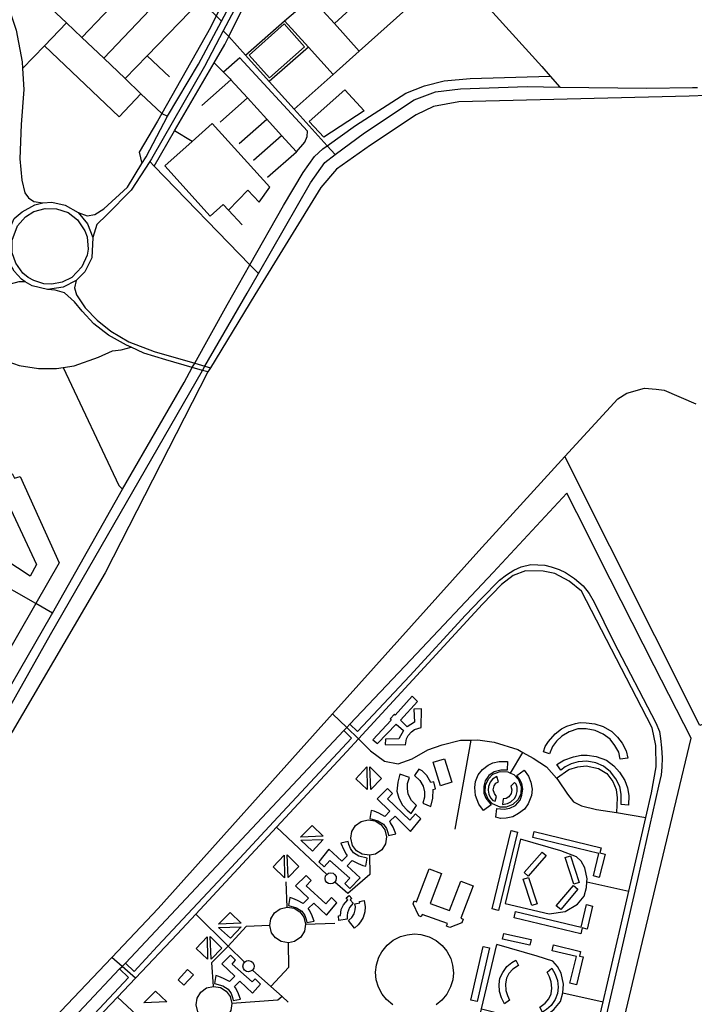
# Model space of a CAD drawing. Header units: millimetres. Extents: x 664923 to 767831, y 3118803 to 3207600.
# Tile 388 of 422: x 746788 to 748171, y 3146730 to 3148748. Entities that reach past the tile are written whole.
import ezdxf

# ---------------------------------------------------------------- set-up
doc = ezdxf.new("R2010")
doc.units = ezdxf.units.MM
for name, color, linetype in [('buildings', 5, 'Continuous'), ('parks', 8, 'Continuous'), ('roads_2', 2, 'Continuous'), ('roads_3', 3, 'Continuous')]:
    doc.layers.add(name, color=color, linetype=linetype)

msp = doc.modelspace()

# ---------------------------------------------------------------- linework, layer by layer
at = {"layer": 'buildings'}
for points in [[(747592.21, 3147361.87), (747557.83, 3147322.81), (747556.14, 3147324.67), (747547.1, 3147315.12), (747549.39, 3147312.83), (747511.9, 3147272.34), (747521.45, 3147264.82), (747559.72, 3147304.3), (747574.34, 3147291.04), (747565.37, 3147274.13), (747537.56, 3147273.29), (747537.28, 3147262.67), (747578.62, 3147262), (747580.48, 3147273.99), (747584.26, 3147281.33), (747590.99, 3147288.9), (747597.37, 3147293.21), (747611.01, 3147297.6), (747611.18, 3147335.6), (747596.1, 3147335.16), (747597.35, 3147308.53), (747581.8, 3147298.78), (747568.66, 3147312.24), (747603.66, 3147350.87), (747592.21, 3147361.87)], [(747861.26, 3147247.53), (747865.2, 3147258.42), (747871.68, 3147269.04), (747885.8, 3147284.23), (747898.3, 3147294.68), (747909.2, 3147300.09), (747927.06, 3147305.86), (747936.71, 3147307.46), (747949.03, 3147307.36), (747966.79, 3147304.93), (747984.23, 3147299.7), (748001.76, 3147289.5), (748013.52, 3147277.89), (748022.68, 3147265.65), (748031.16, 3147249.6), (748034.44, 3147234.55), (748018.86, 3147232.83), (748015.74, 3147246.78), (748008.03, 3147260.54), (747998.01, 3147273.55), (747984.09, 3147283.68), (747967.74, 3147291.42), (747949.33, 3147294.96), (747932.21, 3147294.4), (747914.1, 3147288.82), (747899.1, 3147279.8), (747888, 3147269.33), (747879.79, 3147258.41), (747874.12, 3147243.75), (747861.26, 3147247.53)], [(747650.4, 3147178.12), (747635.25, 3147226.38), (747658.43, 3147233.58), (747673.58, 3147185.33), (747650.4, 3147178.12)], [(747738.85, 3147127.11), (747728.72, 3147140.5), (747721.92, 3147157.92), (747721.17, 3147174.22), (747722.14, 3147186.9), (747727.74, 3147200.35), (747736.26, 3147211.14), (747747.97, 3147220.51), (747757.73, 3147224.79), (747770.66, 3147227.65), (747787.61, 3147227.87), (747786.9, 3147210.04), (747774.03, 3147210.17), (747760.57, 3147206.75), (747749.78, 3147199.04), (747742.22, 3147188.01), (747739.44, 3147176.92), (747739.05, 3147162.9), (747743.1, 3147152.64), (747754.19, 3147139.13), (747738.85, 3147127.11)], [(747889.08, 3147221.48), (747903.53, 3147230.22), (747923.08, 3147237.3), (747939, 3147240.89), (747951.18, 3147240.74), (747969.71, 3147237.74), (747990.53, 3147230.28), (748006.07, 3147219.17), (748017.7, 3147206.22), (748028.59, 3147189.17), (748033.71, 3147173.49), (748036.21, 3147158.44), (748035.96, 3147138.03), (748021.01, 3147139.89), (748020.85, 3147160.57), (748017.92, 3147176.7), (748010.2, 3147192.05), (747999.23, 3147206.38), (747984.49, 3147217.91), (747969.02, 3147225.2), (747950.34, 3147228.48), (747932.86, 3147227.29), (747918.18, 3147223.04), (747905.86, 3147217.06), (747896.98, 3147210.35), (747889.08, 3147221.48)], [(747500.43, 3147170.38), (747476.71, 3147192.55), (747499.34, 3147216.52), (747500.43, 3147170.38)], [(747507.64, 3147170.48), (747505.7, 3147216.98), (747529.59, 3147193.25), (747507.64, 3147170.48)], [(747630.72, 3147135.56), (747634.54, 3147152.33), (747635.45, 3147170.54), (747640.46, 3147171.86), (747636.9, 3147186.22), (747630.99, 3147184.71), (747622.65, 3147199.23), (747612.71, 3147208.48), (747606.25, 3147211.98), (747597.33, 3147198.81), (747608.04, 3147189.15), (747615.19, 3147176.93), (747617.56, 3147165.42), (747617.5, 3147154.79), (747614.31, 3147142.19), (747630.72, 3147135.56)], [(747766.25, 3147131.62), (747780.64, 3147129.89), (747792.5, 3147132.04), (747804.15, 3147137.46), (747813.5, 3147148.28), (747817.38, 3147158.97), (747819.04, 3147170.97), (747817.02, 3147182.77), (747812.88, 3147190.71), (747807.23, 3147199.16), (747822.05, 3147209.82), (747830.65, 3147197.89), (747835.83, 3147185.34), (747838.18, 3147171.37), (747836.81, 3147158.29), (747830.48, 3147140.87), (747822.36, 3147130.09), (747810.1, 3147121.12), (747798.75, 3147114.35), (747784.86, 3147111.48), (747773.38, 3147111.24), (747763.61, 3147113.88), (747766.25, 3147131.62)], [(747567.29, 3147201.99), (747562.75, 3147185.4), (747561.06, 3147167.25), (747564.91, 3147152.9), (747572.62, 3147138.03), (747582.16, 3147128.37), (747590.3, 3147121.18), (747601.35, 3147137.9), (747591.07, 3147148), (747584.44, 3147160.53), (747582.57, 3147172.12), (747583.08, 3147182.73), (747586.82, 3147195.18), (747567.29, 3147201.99)], [(747765.64, 3147197.34), (747757.01, 3147191.58), (747752.21, 3147185.49), (747748.56, 3147176.71), (747747.9, 3147168.93), (747749.45, 3147160.67), (747753.16, 3147153.26), (747757.64, 3147148.18), (747762.2, 3147146.38), (747765.54, 3147156.1), (747760.9, 3147162.54), (747758.69, 3147169.98), (747760.43, 3147178.18), (747763.88, 3147183.28), (747769.56, 3147186.4), (747765.64, 3147197.34)], [(747541.9, 3147172.66), (747520.53, 3147151.24), (747546.75, 3147126.1), (747536.07, 3147115.08), (747524.03, 3147121.66), (747514.47, 3147125.73), (747508.37, 3147127.37), (747505.6, 3147111.11), (747522.27, 3147106.46), (747533.38, 3147099.33), (747539.49, 3147090.46), (747542.33, 3147082.43), (747543.63, 3147076.27), (747558.82, 3147079.38), (747553.19, 3147093.4), (747548.12, 3147102.29), (747546.43, 3147105.35), (747557.61, 3147116.03), (747588.96, 3147084.48), (747610.09, 3147110.15), (747599.06, 3147120.67), (747587.74, 3147107.88), (747541.91, 3147151.19), (747552.19, 3147162.4), (747541.9, 3147172.66)], [(747777.74, 3147139.78), (747787.99, 3147141.51), (747794.87, 3147145.1), (747801.82, 3147151.63), (747805.63, 3147158.44), (747807.63, 3147166.62), (747807.3, 3147174.89), (747805.3, 3147181.35), (747801.9, 3147184.86), (747794.83, 3147177.35), (747796.41, 3147169.58), (747795.36, 3147161.9), (747790.39, 3147155.13), (747785.14, 3147151.88), (747778.67, 3147151.36), (747777.74, 3147139.78)], [(747410.19, 3147075.03), (747363.45, 3147073.05), (747387.29, 3147096.84), (747410.19, 3147075.03)], [(747756.3, 3146925.61), (747795, 3147086.43), (747808.35, 3147083.25), (747769.65, 3146922.45), (747756.3, 3146925.61)], [(747842.49, 3147084.26), (747979.53, 3147050.7), (747977.08, 3147040.83), (747987.86, 3147038.18), (747976.01, 3146990.28), (747963.91, 3146993.24), (747975.26, 3147039.05), (747839.53, 3147072.28), (747842.49, 3147084.26)], [(747410.29, 3147067.86), (747388.03, 3147044.23), (747363.92, 3147066.72), (747410.29, 3147067.86)], [(747464.84, 3146967.39), (747485.84, 3146989.17), (747459.19, 3147013.87), (747469.68, 3147025.07), (747481.84, 3147018.69), (747491.46, 3147014.78), (747497.6, 3147013.25), (747500.08, 3147029.55), (747483.32, 3147033.93), (747472.1, 3147040.87), (747465.84, 3147049.62), (747462.87, 3147057.6), (747461.44, 3147063.74), (747446.32, 3147060.37), (747452.19, 3147046.45), (747457.41, 3147037.65), (747459.15, 3147034.63), (747448.17, 3147023.75), (747421.76, 3147048.09), (747401.07, 3147022.06), (747412.29, 3147011.73), (747423.39, 3147024.72), (747464.46, 3146988.85), (747454.37, 3146977.47), (747464.84, 3146967.39)], [(747330.87, 3146989.73), (747307.15, 3147011.89), (747329.78, 3147035.87), (747330.87, 3146989.73)], [(747338.08, 3146989.82), (747336.14, 3147036.31), (747360.03, 3147012.6), (747338.08, 3146989.82)], [(747821.77, 3147000.31), (747858.8, 3147042.33), (747867.37, 3147034.85), (747830.33, 3146992.84), (747821.77, 3147000.31)], [(747924, 3146976.61), (747906.15, 3147031.33), (747916.71, 3147034.73), (747934.55, 3146980.03), (747924, 3146976.61)], [(747692.07, 3146907.02), (747697.23, 3146905.02), (747694.49, 3146897.46), (747669.36, 3146887.69), (747663.1, 3146890.64), (747664.74, 3146895.68), (747612.7, 3146914.21), (747610.66, 3146909.74), (747605.98, 3146911.56), (747594.11, 3146935.93), (747596.54, 3146942.3), (747601.57, 3146940.4), (747627.17, 3147007.73), (747652.67, 3146998.13), (747629.46, 3146937.1), (747668.89, 3146922.26), (747691.91, 3146982.8), (747717.27, 3146973.26), (747692.07, 3146907.02)], [(747374.91, 3146994.19), (747353.54, 3146972.78), (747379.76, 3146947.63), (747369.07, 3146936.62), (747357.03, 3146943.19), (747347.48, 3146947.26), (747341.38, 3146948.91), (747338.6, 3146932.65), (747355.29, 3146927.99), (747366.38, 3146920.86), (747372.49, 3146912), (747375.33, 3146903.96), (747376.64, 3146897.81), (747391.83, 3146900.92), (747386.2, 3146914.94), (747381.13, 3146923.82), (747379.43, 3146926.88), (747390.61, 3146937.57), (747416.6, 3146912.79), (747437.72, 3146938.45), (747426.7, 3146948.97), (747415.36, 3146936.17), (747374.92, 3146972.73), (747385.21, 3146983.94), (747374.91, 3146994.19)], [(747837.52, 3146932.78), (747820.13, 3146986.92), (747830.99, 3146990.37), (747848.38, 3146936.23), (747837.52, 3146932.78)], [(747887.56, 3146932.3), (747922.86, 3146973.92), (747932.13, 3146966.15), (747896.83, 3146924.52), (747887.56, 3146932.3)], [(747441.99, 3146901.92), (747441.06, 3146911.55), (747445.81, 3146911.96), (747447.02, 3146924.18), (747451.37, 3146933.82), (747460.31, 3146944.03), (747456.9, 3146948.12), (747463.31, 3146953.29), (747468.48, 3146946.72), (747465.33, 3146944.14), (747471.14, 3146937.45), (747463.94, 3146928.3), (747459.9, 3146917.95), (747459.19, 3146912.26), (747459.14, 3146904.79), (747441.99, 3146901.92)], [(747462.07, 3146901.92), (747468.66, 3146907.88), (747473.74, 3146915.83), (747475.84, 3146923.61), (747476.16, 3146930.09), (747475.01, 3146935.89), (747484.87, 3146937.92), (747484.27, 3146940.93), (747493.93, 3146943.19), (747495.94, 3146930.12), (747495.1, 3146919.86), (747491.63, 3146907.83), (747486.8, 3146899.41), (747481.75, 3146893.38), (747473.95, 3146886.45), (747462.07, 3146901.92)], [(747804.5, 3146920.59), (747938.52, 3146888.08), (747949.89, 3146934.46), (747962.36, 3146931.44), (747950.8, 3146884.33), (747941.02, 3146886.69), (747938, 3146874.42), (747801.31, 3146907.58), (747804.5, 3146920.59)], [(747241.98, 3146896.27), (747195.24, 3146894.29), (747219.08, 3146918.08), (747241.98, 3146896.27)], [(747242.08, 3146889.1), (747219.82, 3146865.47), (747195.7, 3146887.96), (747242.08, 3146889.1)], [(747173.21, 3146822.61), (747149.48, 3146844.78), (747172.12, 3146868.75), (747173.21, 3146822.61)], [(747180.41, 3146822.71), (747178.48, 3146869.21), (747202.37, 3146845.49), (747180.41, 3146822.71)], [(747779.97, 3146875.06), (747836.07, 3146863.01), (747833.55, 3146851.37), (747777.44, 3146863.42), (747779.97, 3146875.06)], [(747712.47, 3146738.88), (747737.97, 3146848.88), (747750.83, 3146845.93), (747725.33, 3146735.94), (747712.47, 3146738.88)], [(747881.86, 3146851.87), (747937.61, 3146838.7), (747935.32, 3146829.1), (747942.75, 3146827.35), (747929.14, 3146770.43), (747915.82, 3146773.58), (747928.9, 3146828.24), (747879.03, 3146840.03), (747881.86, 3146851.87)], [(747220.22, 3146830.85), (747202.33, 3146812.85), (747228.56, 3146787.69), (747217.88, 3146776.68), (747205.84, 3146783.26), (747196.27, 3146787.32), (747190.17, 3146788.96), (747187.4, 3146772.7), (747204.08, 3146768.05), (747215.19, 3146760.92), (747221.29, 3146752.07), (747224.13, 3146744.02), (747225.45, 3146737.86), (747240.62, 3146740.98), (747235, 3146755), (747229.93, 3146763.88), (747228.24, 3146766.94), (747239.41, 3146777.63), (747265.39, 3146752.84), (747281.44, 3146771.74), (747270.4, 3146782.25), (747264.17, 3146776.23), (747223.72, 3146812.8), (747230.51, 3146820.59), (747220.22, 3146830.85)], [(747781.92, 3146731.29), (747775.64, 3146743.42), (747771.67, 3146756.81), (747770.69, 3146770.8), (747772.34, 3146783.76), (747778.11, 3146795.44), (747786.6, 3146807.74), (747796.69, 3146815.57), (747804.8, 3146820.5), (747810.21, 3146809.87), (747798.89, 3146802.28), (747790.86, 3146793.67), (747785.74, 3146783.49), (747783.66, 3146771.88), (747784.35, 3146758.84), (747787.58, 3146748.42), (747792.15, 3146739), (747781.92, 3146731.29)], [(747878.8, 3146804.14), (747885.59, 3146792.29), (747890.13, 3146779.09), (747891.71, 3146765.14), (747890.62, 3146752.12), (747885.35, 3146740.2), (747877.38, 3146727.57), (747867.63, 3146719.31), (747859.75, 3146714.05), (747853.87, 3146724.45), (747864.87, 3146732.5), (747872.52, 3146741.44), (747877.2, 3146751.82), (747878.79, 3146763.51), (747877.55, 3146776.52), (747873.88, 3146786.78), (747868.9, 3146796.01), (747878.8, 3146804.14)], [(747089.29, 3146735.21), (747042.55, 3146733.25), (747066.38, 3146757.03), (747089.29, 3146735.21)]]:
    msp.add_lwpolyline(points, close=True, dxfattribs=at)
at = {"layer": 'parks'}
for points in [[(747258.12, 3148675.25), (747299.77, 3148628.71), (747371.94, 3148692.61), (747330.3, 3148739.17), (747258.12, 3148675.25)], [(747381.13, 3148539.31), (747454.64, 3148603.98), (747493.84, 3148560.93), (747411.59, 3148507.24), (747381.13, 3148539.31)], [(746794.56, 3148228.64), (746779.66, 3148249.27), (746772.7, 3148270.47), (746772.5, 3148296.05), (746783.46, 3148325.16), (746799.59, 3148343.61), (746816.92, 3148354.55), (746840.44, 3148361.22), (746863.66, 3148360.59), (746886.97, 3148352.51), (746906.27, 3148337.98), (746921.55, 3148315.37), (746925.93, 3148302.63), (746927.99, 3148277.74), (746926.06, 3148265.63), (746915.58, 3148241.39), (746894.66, 3148219.9), (746874.74, 3148209.93), (746854.08, 3148206.02), (746837.68, 3148206.86), (746816.9, 3148213.14), (746805.54, 3148219.58), (746794.56, 3148228.64)], [(746679.28, 3147765.5), (746745.4, 3147795.74), (746822.16, 3147631.6), (746809.52, 3147607.66), (746757.11, 3147641.4), (746734.99, 3147691.55), (746714.14, 3147681.32), (746679.28, 3147765.5)], [(747112.72, 3146780.25), (747132, 3146801.3), (747143.91, 3146790.52), (747124.63, 3146769.45), (747112.72, 3146780.25)]]:
    msp.add_lwpolyline(points, close=True, dxfattribs=at)
msp.add_lwpolyline([(747552.63, 3146729.36), (747540, 3146739.85), (747530.96, 3146750.96), (747523.17, 3146765.61), (747518.87, 3146780.2), (747517.46, 3146796.04), (747519.16, 3146811.4), (747524.23, 3146827.1), (747530.04, 3146837.87), (747541.22, 3146851.59), (747553.62, 3146861.51), (747568.8, 3146869.2), (747581.98, 3146872.92), (747597.45, 3146874.37), (747610.33, 3146873.29), (747627.28, 3146868.48), (747641.36, 3146861.04), (747653.6, 3146851.03), (747663.23, 3146839.37), (747671.33, 3146823.97), (747675.34, 3146810.23), (747676.79, 3146794.72), (747676.79, 3146794.72), (747675.43, 3146780.55), (747671.16, 3146765.86), (747663.5, 3146751.29), (747652.93, 3146738.56), (747641.39, 3146729.24)], dxfattribs=at)
at = {"layer": 'roads_2'}
for points in [[(746907.45, 3148352.67), (746925.92, 3148346.3), (746942.17, 3148348.67), (746960.26, 3148360.54), (747008.55, 3148404.78), (747038.46, 3148453.25), (747046.97, 3148467.06), (747091.18, 3148550.49), (747154.32, 3148656.48), (747201.7, 3148745.07), (747290.01, 3148910.22), (747310.13, 3148948.87), (747314.9, 3148958.03), (747337.15, 3148989.73), (747385.44, 3149054.5), (747422.78, 3149095.39), (747441.63, 3149110.8), (747493.28, 3149153.03), (747565.53, 3149208.59), (747621.03, 3149245.41)], [(747626.28, 3149233.65), (747573.36, 3149199.46), (747471.46, 3149120.9), (747451.25, 3149102.53), (747414.41, 3149069.05), (747385.39, 3149036.35), (747342.95, 3148976.35), (747325.64, 3148951.5), (747301.11, 3148907.07), (747204.98, 3148724.75), (747166.46, 3148651.69), (747057.93, 3148462.55), (747054.39, 3148457.17), (747016.15, 3148398.86), (746966.28, 3148348.17), (746946.33, 3148328.15), (746937.55, 3148301.38)], [(746698.15, 3148880.15), (746704.84, 3148868.94), (746745.35, 3148803.15), (746766.44, 3148768.97), (746773.06, 3148748.82), (746780.49, 3148726.21), (746793.31, 3148661.45), (746793.99, 3148648.16), (746796.19, 3148604.95), (746790.61, 3148532.95), (746788, 3148462.98), (746791.99, 3148418.82), (746798.3, 3148392.94), (746805.98, 3148382.96), (746816.67, 3148375.08), (746835.08, 3148372.71)], [(746735.02, 3147282.19), (746851.26, 3147488.28), (747162.71, 3148029.33), (747167.55, 3148037.93), (747254.21, 3148187.56), (747277.28, 3148227.82), (747383.87, 3148413.91), (747413.12, 3148455.56), (747434.37, 3148471.32), (747494.35, 3148515.82), (747596.75, 3148583.45), (747640.43, 3148600.04), (747691.75, 3148606.2), (747828.38, 3148610.92), (747895.06, 3148609.92), (748073.13, 3148607.26), (748166.75, 3148608.85), (748176.97, 3148609.16)], [(748196.31, 3148592.54), (748160.18, 3148591.16), (747688.15, 3148579.38), (747636.44, 3148569.99), (747600.63, 3148553.1), (747506.94, 3148490.72), (747437.52, 3148441.32), (747405.4, 3148404.21), (747270.04, 3148184.2), (747178.71, 3148034.69), (747173.56, 3148026.26), (746963.3, 3147614.28), (746772.51, 3147288.69), (746740.36, 3147238.7), (746703.65, 3147190.92), (746516.8, 3146979.41), (746356.93, 3146839.37), (746259.78, 3146763.48), (746216.75, 3146742.62), (746205.02, 3146734.77)], [(746776.32, 3148232.67), (746765.63, 3148252.47), (746759.69, 3148281.26), (746762.92, 3148308.5), (746772.78, 3148331.06), (746776.72, 3148340.73), (746793.12, 3148354.11), (746818.77, 3148368.48), (746835.08, 3148372.71), (746853.73, 3148373.75), (746881.25, 3148368.04), (746907.45, 3148352.67), (746927.06, 3148329.36), (746937.55, 3148301.38), (746935.72, 3148260.12), (746921.38, 3148231.22), (746903.35, 3148213.2), (746876.99, 3148199.59), (746845.24, 3148195.35), (746813.7, 3148202.62), (746798.89, 3148210.71), (746791.77, 3148216.07), (746776.32, 3148232.67)], [(746798.89, 3148210.71), (746785.95, 3148210.8), (746768.13, 3148206.1), (746756.83, 3148200.46), (746716.81, 3148166.39), (746675.66, 3148133.65), (746633.74, 3148109.25), (746625.08, 3148104.21), (746558.15, 3148077.9), (746338.84, 3147984.12), (746304.44, 3147967.69), (746081.46, 3147861.3), (745928.44, 3147788.4), (745767.14, 3147711.57), (745726.76, 3147692.34), (745713.3, 3147692.98)], [(747173.56, 3148026.26), (747162.71, 3148029.33), (747141.78, 3148035.28), (747087.55, 3148050.68), (747042.44, 3148064.86), (747016.6, 3148076.56), (747007.06, 3148080.87), (746969.7, 3148101.16), (746940.15, 3148124.32), (746915.97, 3148150.29), (746900.35, 3148169.69), (746879.6, 3148187.91), (746860.47, 3148193.45), (746845.24, 3148195.35)], [(746903.35, 3148213.2), (746900.02, 3148198.61), (746904.67, 3148183.83), (746921.79, 3148157.71), (746946.78, 3148132.03), (746974.68, 3148109.92), (747011.53, 3148087.99), (747063.83, 3148068.01), (747146.63, 3148044), (747167.55, 3148037.93), (747178.71, 3148034.69)], [(746366.78, 3146185.55), (746386.38, 3146205.56), (746394.02, 3146213.77), (746429.66, 3146251.25), (746976.44, 3146826.37), (747071.76, 3146926.31), (747429.21, 3147325.13), (747729.14, 3147659.8), (747905.41, 3147852.72), (748013.75, 3147971.3), (748032.42, 3147982.86), (748068.83, 3147992.73), (748092.66, 3147990.56), (748109.09, 3147988.58), (748174.06, 3147960.57)]]:
    msp.add_lwpolyline(points, dxfattribs=at)
at = {"layer": 'roads_3'}
for points in [[(747429.47, 3149123.04), (747392.22, 3149086.65), (747361.05, 3149051.36), (747355.75, 3149045.04), (747334.26, 3149019.43), (747315.49, 3148992.3), (747296.15, 3148962.02), (747263.32, 3148897.89), (747190.75, 3148755.61), (747178.81, 3148732.18), (747079.45, 3148555.46), (747070.67, 3148539.81), (747032.92, 3148476.68), (747038.46, 3148453.25)], [(747451.25, 3149102.53), (747459.92, 3149093.05), (747526.17, 3149019.7), (747575.01, 3148965.62), (747674.95, 3148854.97), (747731, 3148792.91), (747858.14, 3148651.92), (747875.22, 3148632.49), (747895.06, 3148609.92)], [(747063.47, 3148448.01), (747105.56, 3148520.25), (747186.66, 3148659.45), (747208.41, 3148696.76), (747216.57, 3148713.32), (747293.93, 3148870.25), (747336.11, 3148945.42), (747359.42, 3148981.83), (747385.78, 3149016.12), (747419.94, 3149056.29), (747449.15, 3149084.94), (747459.92, 3149093.05)], [(747266.48, 3148989.9), (747223.03, 3148944.36), (747113.73, 3148829.76), (747068.62, 3148782.48), (746960.13, 3148668.74)], [(747201.7, 3148745.07), (747190.75, 3148755.61), (747158.33, 3148786.82), (747113.73, 3148829.76), (747068.98, 3148872.83), (747022.43, 3148917.63), (746975.19, 3148963.12)], [(747565.13, 3148861.48), (747487.9, 3148790.34), (747433.11, 3148739.86)], [(747333.98, 3148850.09), (747385.22, 3148792.94), (747433.11, 3148739.86), (747483.78, 3148683.7)], [(747350.61, 3148564.4), (747430.35, 3148635.82), (747483.78, 3148683.7), (747617.49, 3148803.49), (747674.95, 3148854.97)], [(747023.78, 3148825.38), (746959.96, 3148758.2), (746915.38, 3148711.25)], [(746821.4, 3148800.49), (746883.75, 3148741.27), (746915.38, 3148711.25), (746960.13, 3148668.74), (747003.91, 3148627.19), (747036.5, 3148596.24), (747079.45, 3148555.46), (747091.18, 3148550.49)], [(747003.91, 3148627.19), (747049.13, 3148673.93), (747158.33, 3148786.82)], [(747250.79, 3148675.31), (747331, 3148745.49), (747385.22, 3148792.94)], [(746883.75, 3148741.27), (746838.67, 3148694.52), (746793.99, 3148648.16)], [(747331, 3148745.49), (747379.58, 3148691.86), (747430.35, 3148635.82)], [(747204.98, 3148724.75), (747216.57, 3148713.32), (747250.79, 3148675.31), (747299.55, 3148621.12), (747350.61, 3148564.4), (747417.94, 3148489.57), (747434.37, 3148471.32)], [(746991.63, 3148549.13), (746838.67, 3148694.52)], [(747379.58, 3148691.86), (747299.55, 3148621.12)], [(747094.95, 3148630.49), (747049.13, 3148673.93)], [(747186.66, 3148659.45), (747205.8, 3148640.27), (747219.22, 3148626.81), (747220.9, 3148624.96), (747254.55, 3148587.88), (747294.59, 3148543.77), (747324.75, 3148510.54), (747355.19, 3148476.99)], [(747295.68, 3148425.26), (747355.19, 3148476.99), (747372.55, 3148497.23), (747377.09, 3148508.61), (747377.55, 3148519.51), (747238.98, 3148669.95), (747205.8, 3148640.27)], [(747141.78, 3148035.28), (747146.63, 3148044), (747213.32, 3148163.85), (747259.85, 3148245.77), (747328.85, 3148367.22), (747369.07, 3148434.79), (747391.9, 3148467.55), (747409.41, 3148483.52), (747417.94, 3148489.57), (747476.02, 3148530.92), (747579.27, 3148597.1), (747617.35, 3148612.7), (747657.7, 3148622.43), (747711.41, 3148627.33), (747875.22, 3148632.49)], [(747220.9, 3148624.96), (747161.28, 3148572.39)], [(747036.5, 3148596.24), (746991.63, 3148549.13)], [(747254.55, 3148587.88), (747198.67, 3148537.8)], [(747238.01, 3148494.4), (747294.59, 3148543.77)], [(747300.91, 3148404.41), (747182.57, 3148535.42), (747141.16, 3148498.48), (747085.1, 3148448.46), (747178.43, 3148345.45), (747205.01, 3148369.11), (747215.73, 3148357.47), (747243.62, 3148327.2)], [(747141.16, 3148498.48), (747105.56, 3148520.25)], [(747267.46, 3148460.18), (747324.75, 3148510.54)], [(747277.28, 3148227.82), (747259.85, 3148245.77), (747063.47, 3148448.01), (747054.39, 3148457.17)], [(747215.73, 3148357.47), (747255.27, 3148398.64), (747278.62, 3148374.12), (747300.91, 3148404.41)], [(745933.8, 3147776.72), (746311.31, 3147952.58), (746640.13, 3148097.64), (746655.9, 3148104.6), (746667.82, 3148103.78), (746684.3, 3148091.48), (746692.84, 3148085.19), (746714.51, 3148069.25), (746750.31, 3148051.43), (746775.52, 3148043.04), (746786.79, 3148039.29), (746826.41, 3148032.86), (746863.46, 3148033.09), (746876.83, 3148035.17), (746899.58, 3148038.69), (746949.76, 3148056.69), (746978.16, 3148069.66), (746996.24, 3148071.38), (747016.6, 3148076.56)], [(746150.45, 3146870.66), (746165.92, 3146861.91), (746192.25, 3146818.33), (746204.89, 3146808.64), (746220.13, 3146804.39), (746239.2, 3146810.71), (746259.95, 3146827.01), (746377.35, 3146922.92), (746516, 3147049.48), (746599.64, 3147148.89), (746650.14, 3147208.23), (746676.36, 3147239.05), (746705.22, 3147272.96), (746852.93, 3147528.41), (746854.98, 3147532.05), (746983.3, 3147759.54), (746998.49, 3147785.87), (747124.72, 3148004.62), (747141.78, 3148035.28)], [(746876.83, 3148035.17), (746990.99, 3147793.12), (746998.49, 3147785.87)], [(748253.19, 3147332.91), (748182.28, 3147301.77), (747905.41, 3147852.72)], [(746475.32, 3147714.27), (746635.72, 3147785.87), (746728.23, 3147827.17), (746739.52, 3147804.81), (746772.77, 3147817.88), (746777.3, 3147808.56), (746789.13, 3147812.04), (746869.08, 3147635.08), (746820.81, 3147551.39), (746739.66, 3147410.7), (746636.57, 3147361.72), (746539.27, 3147574.45), (746475.32, 3147714.27)], [(748020.45, 3146675.17), (748064.75, 3146858.72), (748102.97, 3147018.46), (748164.48, 3147275.49), (748088.63, 3147423.79), (747998.44, 3147601.41), (747929.82, 3147737.16), (747909.43, 3147777.9), (747758.5, 3147615.41), (747589.75, 3147436.19), (747464.7, 3147304.01)], [(746821.49, 3146582.81), (747010.81, 3146785.16), (746992.52, 3146802.61), (746997.78, 3146807.95), (747004.58, 3146814.84), (747022.31, 3146797.66), (747070.47, 3146849.15), (747203.97, 3146992.38), (747308.32, 3147104.24), (747392.99, 3147194.87), (747468.31, 3147275.51), (747452.65, 3147291.24), (747458.46, 3147297.39), (747464.7, 3147304.01), (747480.32, 3147289.51), (747587.62, 3147403.48), (747701.82, 3147527.38), (747733.52, 3147561.38), (747771.16, 3147599.6), (747785.42, 3147610.64), (747800.81, 3147619.81), (747816.13, 3147626.8), (747835.86, 3147631.43), (747864.2, 3147630.13), (747877.41, 3147626.46), (747893.94, 3147621.23), (747906.5, 3147615.23), (747925.1, 3147602.69), (747943.2, 3147587.57), (747955.42, 3147572.31), (747965.23, 3147554.42), (748005.37, 3147473.63), (748091.76, 3147307.13), (748099.11, 3147289.6), (748101.33, 3147274.95), (748103.23, 3147256.07), (748104.9, 3147235.15), (748103.93, 3147216.35), (748102.75, 3147200.68), (748097.36, 3147177.57), (748054.06, 3146986.16), (748015.86, 3146819.48), (747961.34, 3146582.65)], [(747974.6, 3146694.92), (747984.02, 3146735.6), (748028.16, 3146926.31), (748036.48, 3146962.27), (748071.42, 3147113.31), (748082.98, 3147163.27), (748092.75, 3147217.15), (748092.12, 3147260.24), (748084.36, 3147297.06), (748062.78, 3147339.43), (747939.26, 3147577.09), (747913.96, 3147597.13), (747884.55, 3147613.19), (747860.98, 3147617.7), (747824.91, 3147618.34), (747799.12, 3147608.61), (747775.74, 3147590.61), (747736.62, 3147550.02), (747482.57, 3147274.52), (747458.13, 3147248.01), (747314.56, 3147093.31), (747148.83, 3146914.73), (747110.97, 3146873.94), (747025.55, 3146783.95), (746988.12, 3146744.54), (746890.86, 3146642.09)], [(746854.98, 3147532.05), (746820.81, 3147551.39), (746726.68, 3147604.66)], [(747429.21, 3147325.13), (747458.46, 3147297.39), (747482.57, 3147274.52), (747506.94, 3147249.32), (747535.61, 3147228.78), (747563.97, 3147222.7), (747592.26, 3147233.03), (747624.57, 3147251.79), (747653.71, 3147262.14), (747691.24, 3147271.54), (747712.38, 3147271.82), (747727.3, 3147272.02), (747760.36, 3147267.72), (747808.77, 3147252.32), (747819.52, 3147246.47), (747840.72, 3147234.92), (747867.95, 3147216.59), (747888.16, 3147193.47), (747890.86, 3147190.38), (747910.48, 3147161.03), (747922.83, 3147145.44), (747939.51, 3147136.61), (747970.4, 3147129.75), (748011.45, 3147123.08), (748071.42, 3147113.31)], [(747452.65, 3147291.24), (747232.52, 3147057.32), (747004.58, 3146814.84)], [(747712.38, 3147271.82), (747679.87, 3147089.4)], [(747794.01, 3147204.15), (747819.52, 3147246.47)], [(747773.1, 3147207.51), (747788.2, 3147206.85), (747794.01, 3147204.15), (747800.86, 3147200.97), (747810.23, 3147191.22), (747815.85, 3147176.82), (747814.97, 3147161), (747809.27, 3147149.21), (747798.94, 3147139.55), (747785, 3147134.3), (747772.87, 3147134.34), (747757.24, 3147140.84), (747748.04, 3147150.33), (747742.26, 3147164.97), (747742.72, 3147179.16), (747748.83, 3147192.59), (747758.04, 3147201.52), (747773.1, 3147207.51)], [(747888.16, 3147193.47), (747913.78, 3147211.21), (747931.84, 3147216.59), (747948.84, 3147218.9), (747974.39, 3147213.32), (747991.38, 3147203.11), (748003.75, 3147186.69), (748010.79, 3147170.7), (748012.27, 3147153.21), (748011.45, 3147123.08)], [(747530.25, 3147046.84), (747517.28, 3147037.92), (747504.77, 3147035.63), (747489.79, 3147037.77), (747478.29, 3147045), (747470.25, 3147055.82), (747466.59, 3147070.47), (747468.73, 3147084.11), (747476.43, 3147096.7), (747488.13, 3147105.07), (747502.04, 3147108.33), (747516.29, 3147106.01), (747528.4, 3147098.55), (747536.46, 3147087.67), (747540.09, 3147073.08), (747537.83, 3147059.08), (747530.25, 3147046.84)], [(747417.16, 3146996.34), (747314.56, 3147093.31)], [(747783.01, 3146936.69), (747872.99, 3146915.77), (747906.3, 3146920.6), (747931.29, 3146935.48), (747945.17, 3146951.9), (747949.94, 3146969.7), (747950.7, 3146981.07), (747951.14, 3146987.61), (747946.53, 3147009.73), (747938.92, 3147023.53), (747929.44, 3147032.38), (747897.36, 3147044.68), (747814.64, 3147068.5), (747783.01, 3146936.69)], [(747504.77, 3147035.63), (747505.38, 3146996.51), (747460.3, 3146957.42), (747433.64, 3146980.37)], [(747433.43, 3146996.55), (747436.33, 3146991.94), (747436.9, 3146988.5), (747436.04, 3146984.02), (747433.64, 3146980.37), (747429.72, 3146977.74), (747425.54, 3146976.9), (747421.22, 3146977.69), (747417.36, 3146980.16), (747414.99, 3146983.48), (747413.89, 3146988.2), (747414.98, 3146993.21), (747417.16, 3146996.34), (747420.94, 3146998.91), (747425.25, 3146999.79), (747430.23, 3146998.75), (747433.43, 3146996.55)], [(747335.99, 3146929.45), (747333.86, 3146981.46)], [(747950.7, 3146981.07), (748036.48, 3146962.27)], [(747364.2, 3146867.96), (747351.23, 3146859.04), (747338.6, 3146856.34), (747323.74, 3146858.88), (747312.24, 3146866.12), (747304.21, 3146876.94), (747300.55, 3146891.58), (747302.68, 3146905.23), (747310.39, 3146917.81), (747322.08, 3146926.18), (747335.99, 3146929.45), (747350.25, 3146927.13), (747362.36, 3146919.66), (747370.42, 3146908.79), (747374.04, 3146894.19), (747371.79, 3146880.2), (747364.2, 3146867.96)], [(747248.77, 3146816.43), (747215.55, 3146849.1), (747148.83, 3146914.73)], [(747300.55, 3146891.58), (747252.25, 3146889.39), (747215.55, 3146849.1)], [(747374.04, 3146894.19), (747434.11, 3146896.49)], [(747184.99, 3146767.03), (747181.99, 3146816.08), (747215.55, 3146849.1)], [(747302.59, 3146766.86), (747339.54, 3146806.4), (747338.6, 3146856.34)], [(747780.23, 3146532.82), (747775.53, 3146509.45), (747689.16, 3146527.69), (747714.23, 3146634.39), (747734.52, 3146720.76), (747766.13, 3146852.59)], [(747734.52, 3146720.76), (747837.14, 3146694.7), (747849.03, 3146695.13), (747858.29, 3146700.35), (747882.78, 3146719.56), (747896.67, 3146735.97), (747901.44, 3146753.77), (747902.65, 3146771.69), (747898.03, 3146793.81), (747890.42, 3146807.61), (747880.9, 3146818.82), (747848.86, 3146828.76), (747766.13, 3146852.59)], [(747025.55, 3146783.95), (746997.78, 3146807.95), (746976.44, 3146826.37)], [(746992.52, 3146802.61), (746699.11, 3146491.56), (746432.28, 3146209.27), (746483.1, 3146097.89), (746486.94, 3146090.42), (746490.37, 3146083), (746549.99, 3145954.26), (746591.18, 3145938.81), (746596.39, 3145931)], [(747265.04, 3146816.63), (747267.93, 3146812.03), (747268.52, 3146808.58), (747267.66, 3146804.1), (747265.25, 3146800.45), (747261.34, 3146797.83), (747257.15, 3146796.99), (747252.83, 3146797.77), (747248.98, 3146800.24), (747246.59, 3146803.56), (747245.5, 3146808.28), (747246.6, 3146813.3), (747248.77, 3146816.43), (747252.54, 3146818.99), (747256.87, 3146819.88), (747261.84, 3146818.83), (747265.04, 3146816.63)], [(747338.55, 3146734.5), (747325.9, 3146745.89), (747302.59, 3146766.86), (747265.25, 3146800.45)], [(747213.2, 3146705.54), (747200.23, 3146696.62), (747187.61, 3146693.91), (747172.74, 3146696.46), (747161.24, 3146703.7), (747153.21, 3146714.52), (747149.56, 3146729.16), (747151.68, 3146742.8), (747159.4, 3146755.39), (747171.08, 3146763.76), (747184.99, 3146767.03), (747199.26, 3146764.71), (747211.36, 3146757.25), (747219.42, 3146746.36), (747223.04, 3146731.78), (747220.79, 3146717.78), (747213.2, 3146705.54)], [(747092.55, 3146648.36), (747057.37, 3146680.75), (746988.12, 3146744.54)], [(747325.9, 3146745.89), (747317.05, 3146738.68), (747223.04, 3146731.78)], [(747901.44, 3146753.77), (747984.02, 3146735.6)]]:
    msp.add_lwpolyline(points, dxfattribs=at)

doc.saveas('drawing.dxf')
